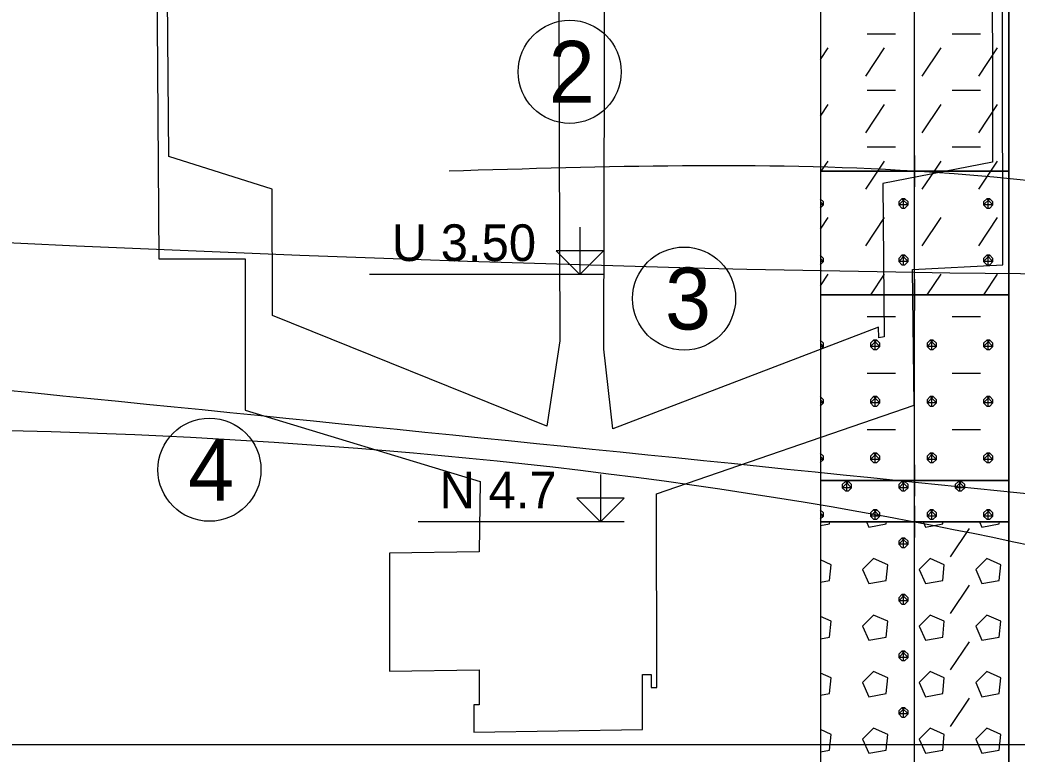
# Model space of a CAD drawing. Extents: x 3042 to 4120, y 576 to 2694.
# Drawn here: x 3313.75 to 3337.94, y 1987.35 to 2005.15 of the extents above; entities that cross this region are included whole.
import ezdxf

# ---------------------------------------------------------------- set-up
doc = ezdxf.new("R2010")
doc.units = 0
for name, color, linetype in [('18', 7, 'Continuous'), ('51', 7, 'Continuous'), ('53', 7, 'Continuous'), ('56', 7, 'Continuous'), ('61', 7, 'Continuous'), ('HPV', 7, 'Continuous'), ('komunikace', 7, 'Continuous'), ('nádrže', 7, 'Continuous'), ('rozhraní', 7, 'Continuous')]:
    doc.layers.add(name, color=color, linetype=linetype)

msp = doc.modelspace()

# ---------------------------------------------------------------- linework, layer by layer
at = {"layer": '18'}
msp.add_line((3335.454, 1971.485), (3335.454, 2016.485), dxfattribs=at)
at = {"layer": '51'}
for p, q in [((3334.308, 2004.818), (3334.994, 2004.818)), ((3336.365, 2004.818), (3337.051, 2004.818)), ((3333.168, 2004.194), (3333.356, 2004.476)), ((3334.27, 2003.79), (3334.727, 2004.476)), ((3335.642, 2003.79), (3336.099, 2004.476)), ((3337.013, 2003.79), (3337.47, 2004.476)), ((3334.308, 2003.447), (3334.994, 2003.447)), ((3336.365, 2003.447), (3337.051, 2003.447)), ((3333.168, 2002.822), (3333.356, 2003.104)), ((3334.27, 2002.418), (3334.727, 2003.104)), ((3335.642, 2002.418), (3336.099, 2003.104)), ((3337.013, 2002.418), (3337.47, 2003.104)), ((3334.308, 2002.075), (3334.994, 2002.075)), ((3336.365, 2002.075), (3337.051, 2002.075)), ((3333.191, 2001.485), (3333.356, 2001.732)), ((3334.562, 2001.485), (3334.727, 2001.732)), ((3335.934, 2001.485), (3336.099, 2001.732)), ((3337.305, 2001.485), (3337.47, 2001.732)), ((3334.27, 2001.047), (3334.562, 2001.485)), ((3335.642, 2001.047), (3335.934, 2001.485)), ((3337.013, 2001.047), (3337.305, 2001.485)), ((3333.165, 2000.818), (3333.165, 2000.818)), ((3335.184, 2000.589), (3335.184, 2000.818)), ((3337.242, 2000.589), (3337.242, 2000.818)), ((3333.168, 2000.079), (3333.356, 2000.361)), ((3334.27, 1999.675), (3334.727, 2000.361)), ((3335.642, 1999.675), (3336.099, 2000.361)), ((3337.013, 1999.675), (3337.47, 2000.361)), ((3333.165, 1999.446), (3333.165, 1999.446)), ((3335.184, 1999.218), (3335.184, 1999.446)), ((3337.242, 1999.218), (3337.242, 1999.446)), ((3333.168, 1998.707), (3333.356, 1998.989)), ((3334.391, 1998.485), (3334.727, 1998.989)), ((3335.763, 1998.485), (3336.099, 1998.989)), ((3337.134, 1998.485), (3337.47, 1998.989)), ((3334.308, 1997.96), (3334.994, 1997.96)), ((3336.365, 1997.96), (3337.051, 1997.96)), ((3333.165, 1997.389), (3333.165, 1997.389)), ((3334.499, 1997.16), (3334.499, 1997.389)), ((3335.87, 1997.16), (3335.87, 1997.389)), ((3337.242, 1997.16), (3337.242, 1997.389)), ((3334.308, 1996.589), (3334.994, 1996.589)), ((3336.365, 1996.589), (3337.051, 1996.589)), ((3333.165, 1996.017), (3333.165, 1996.017)), ((3334.499, 1995.789), (3334.499, 1996.017)), ((3335.87, 1995.789), (3335.87, 1996.017)), ((3337.242, 1995.789), (3337.242, 1996.017)), ((3334.308, 1995.217), (3334.994, 1995.217)), ((3336.365, 1995.217), (3337.051, 1995.217)), ((3333.165, 1994.646), (3333.165, 1994.646)), ((3334.499, 1994.417), (3334.499, 1994.646)), ((3335.87, 1994.417), (3335.87, 1994.646)), ((3337.242, 1994.417), (3337.242, 1994.646)), ((3333.813, 1993.731), (3333.813, 1993.96)), ((3335.184, 1993.731), (3335.184, 1993.96)), ((3336.556, 1993.731), (3336.556, 1993.96)), ((3333.165, 1993.274), (3333.165, 1993.274)), ((3334.499, 1993.046), (3334.499, 1993.274)), ((3335.87, 1993.046), (3335.87, 1993.274)), ((3337.242, 1993.046), (3337.242, 1993.274)), ((3336.327, 1992.131), (3336.785, 1992.817)), ((3335.184, 1992.36), (3335.184, 1992.588)), ((3336.327, 1990.76), (3336.785, 1991.445)), ((3335.184, 1990.988), (3335.184, 1991.217)), ((3336.327, 1989.388), (3336.785, 1990.074)), ((3335.184, 1989.617), (3335.184, 1989.845)), ((3336.327, 1988.016), (3336.785, 1988.702)), ((3335.184, 1988.245), (3335.184, 1988.474))]:
    msp.add_line(p, q, dxfattribs=at)
for points in [[(3333.168, 2001.485), (3337.74, 2001.485), (3337.74, 2005.985), (3333.168, 2005.985)], [(3333.168, 1998.485), (3337.74, 1998.485), (3337.74, 2001.485), (3333.168, 2001.485)], [(3333.168, 1993.985), (3337.74, 1993.985), (3337.74, 1998.485), (3333.168, 1998.485)], [(3333.168, 1992.985), (3337.74, 1992.985), (3337.74, 1993.985), (3333.168, 1993.985)], [(3333.168, 1978.485), (3337.74, 1978.485), (3337.74, 1992.985), (3333.168, 1992.985)]]:
    msp.add_lwpolyline(points, close=True, dxfattribs=at)
for points in [[(3333.165, 2000.589), (3333.165, 2000.589), (3333.241, 2000.666), (3333.241, 2000.742), (3333.165, 2000.818), (3333.165, 2000.818)], [(3333.168, 2000.739), (3333.241, 2000.666), (3333.168, 2000.666)], [(3335.146, 2000.818), (3335.07, 2000.742), (3335.07, 2000.666), (3335.146, 2000.589), (3335.222, 2000.589), (3335.299, 2000.666), (3335.299, 2000.742), (3335.222, 2000.818), (3335.146, 2000.818), (3335.299, 2000.666), (3335.07, 2000.666), (3335.222, 2000.818)], [(3337.204, 2000.818), (3337.127, 2000.742), (3337.127, 2000.666), (3337.204, 2000.589), (3337.28, 2000.589), (3337.356, 2000.666), (3337.356, 2000.742), (3337.28, 2000.818), (3337.204, 2000.818), (3337.356, 2000.666), (3337.127, 2000.666), (3337.28, 2000.818)], [(3333.165, 1999.218), (3333.165, 1999.218), (3333.241, 1999.294), (3333.241, 1999.37), (3333.165, 1999.446), (3333.165, 1999.446)], [(3335.146, 1999.446), (3335.07, 1999.37), (3335.07, 1999.294), (3335.146, 1999.218), (3335.222, 1999.218), (3335.299, 1999.294), (3335.299, 1999.37), (3335.222, 1999.446), (3335.146, 1999.446), (3335.299, 1999.294), (3335.07, 1999.294), (3335.222, 1999.446)], [(3337.204, 1999.446), (3337.127, 1999.37), (3337.127, 1999.294), (3337.204, 1999.218), (3337.28, 1999.218), (3337.356, 1999.294), (3337.356, 1999.37), (3337.28, 1999.446), (3337.204, 1999.446), (3337.356, 1999.294), (3337.127, 1999.294), (3337.28, 1999.446)], [(3333.168, 1999.368), (3333.241, 1999.294), (3333.168, 1999.294)], [(3333.165, 1997.16), (3333.165, 1997.16), (3333.241, 1997.237), (3333.241, 1997.313), (3333.165, 1997.389), (3333.165, 1997.389)], [(3333.168, 1997.31), (3333.241, 1997.237), (3333.168, 1997.237)], [(3334.46, 1997.389), (3334.384, 1997.313), (3334.384, 1997.237), (3334.46, 1997.16), (3334.537, 1997.16), (3334.613, 1997.237), (3334.613, 1997.313), (3334.537, 1997.389), (3334.46, 1997.389), (3334.613, 1997.237), (3334.384, 1997.237), (3334.537, 1997.389)], [(3335.832, 1997.389), (3335.756, 1997.313), (3335.756, 1997.237), (3335.832, 1997.16), (3335.908, 1997.16), (3335.984, 1997.237), (3335.984, 1997.313), (3335.908, 1997.389), (3335.832, 1997.389), (3335.984, 1997.237), (3335.756, 1997.237), (3335.908, 1997.389)], [(3337.204, 1997.389), (3337.127, 1997.313), (3337.127, 1997.237), (3337.204, 1997.16), (3337.28, 1997.16), (3337.356, 1997.237), (3337.356, 1997.313), (3337.28, 1997.389), (3337.204, 1997.389), (3337.356, 1997.237), (3337.127, 1997.237), (3337.28, 1997.389)], [(3333.165, 1995.789), (3333.165, 1995.789), (3333.241, 1995.865), (3333.241, 1995.941), (3333.165, 1996.017), (3333.165, 1996.017)], [(3334.46, 1996.017), (3334.384, 1995.941), (3334.384, 1995.865), (3334.46, 1995.789), (3334.537, 1995.789), (3334.613, 1995.865), (3334.613, 1995.941), (3334.537, 1996.017), (3334.46, 1996.017), (3334.613, 1995.865), (3334.384, 1995.865), (3334.537, 1996.017)], [(3335.832, 1996.017), (3335.756, 1995.941), (3335.756, 1995.865), (3335.832, 1995.789), (3335.908, 1995.789), (3335.984, 1995.865), (3335.984, 1995.941), (3335.908, 1996.017), (3335.832, 1996.017), (3335.984, 1995.865), (3335.756, 1995.865), (3335.908, 1996.017)], [(3337.204, 1996.017), (3337.127, 1995.941), (3337.127, 1995.865), (3337.204, 1995.789), (3337.28, 1995.789), (3337.356, 1995.865), (3337.356, 1995.941), (3337.28, 1996.017), (3337.204, 1996.017), (3337.356, 1995.865), (3337.127, 1995.865), (3337.28, 1996.017)], [(3333.168, 1995.939), (3333.241, 1995.865), (3333.168, 1995.865)], [(3333.165, 1994.417), (3333.165, 1994.417), (3333.241, 1994.493), (3333.241, 1994.57), (3333.165, 1994.646), (3333.165, 1994.646)], [(3333.168, 1994.567), (3333.241, 1994.493), (3333.168, 1994.493)], [(3334.46, 1994.646), (3334.384, 1994.57), (3334.384, 1994.493), (3334.46, 1994.417), (3334.537, 1994.417), (3334.613, 1994.493), (3334.613, 1994.57), (3334.537, 1994.646), (3334.46, 1994.646), (3334.613, 1994.493), (3334.384, 1994.493), (3334.537, 1994.646)], [(3335.832, 1994.646), (3335.756, 1994.57), (3335.756, 1994.493), (3335.832, 1994.417), (3335.908, 1994.417), (3335.984, 1994.493), (3335.984, 1994.57), (3335.908, 1994.646), (3335.832, 1994.646), (3335.984, 1994.493), (3335.756, 1994.493), (3335.908, 1994.646)], [(3337.204, 1994.646), (3337.127, 1994.57), (3337.127, 1994.493), (3337.204, 1994.417), (3337.28, 1994.417), (3337.356, 1994.493), (3337.356, 1994.57), (3337.28, 1994.646), (3337.204, 1994.646), (3337.356, 1994.493), (3337.127, 1994.493), (3337.28, 1994.646)], [(3333.775, 1993.96), (3333.698, 1993.884), (3333.698, 1993.808), (3333.775, 1993.731), (3333.851, 1993.731), (3333.927, 1993.808), (3333.927, 1993.884), (3333.851, 1993.96), (3333.775, 1993.96), (3333.927, 1993.808), (3333.698, 1993.808), (3333.851, 1993.96)], [(3335.146, 1993.96), (3335.07, 1993.884), (3335.07, 1993.808), (3335.146, 1993.731), (3335.222, 1993.731), (3335.299, 1993.808), (3335.299, 1993.884), (3335.222, 1993.96), (3335.146, 1993.96), (3335.299, 1993.808), (3335.07, 1993.808), (3335.222, 1993.96)], [(3336.518, 1993.96), (3336.442, 1993.884), (3336.442, 1993.808), (3336.518, 1993.731), (3336.594, 1993.731), (3336.67, 1993.808), (3336.67, 1993.884), (3336.594, 1993.96), (3336.518, 1993.96), (3336.67, 1993.808), (3336.442, 1993.808), (3336.594, 1993.96)], [(3333.165, 1993.046), (3333.165, 1993.046), (3333.241, 1993.122), (3333.241, 1993.198), (3333.165, 1993.274), (3333.165, 1993.274)], [(3333.168, 1993.195), (3333.241, 1993.122), (3333.168, 1993.122)], [(3334.46, 1993.274), (3334.384, 1993.198), (3334.384, 1993.122), (3334.46, 1993.046), (3334.537, 1993.046), (3334.613, 1993.122), (3334.613, 1993.198), (3334.537, 1993.274), (3334.46, 1993.274), (3334.613, 1993.122), (3334.384, 1993.122), (3334.537, 1993.274)], [(3335.832, 1993.274), (3335.756, 1993.198), (3335.756, 1993.122), (3335.832, 1993.046), (3335.908, 1993.046), (3335.984, 1993.122), (3335.984, 1993.198), (3335.908, 1993.274), (3335.832, 1993.274), (3335.984, 1993.122), (3335.756, 1993.122), (3335.908, 1993.274)], [(3337.204, 1993.274), (3337.127, 1993.198), (3337.127, 1993.122), (3337.204, 1993.046), (3337.28, 1993.046), (3337.356, 1993.122), (3337.356, 1993.198), (3337.28, 1993.274), (3337.204, 1993.274), (3337.356, 1993.122), (3337.127, 1993.122), (3337.28, 1993.274)], [(3333.168, 1992.89), (3333.394, 1992.931), (3333.399, 1992.985)], [(3334.289, 1992.985), (3334.346, 1992.855), (3334.765, 1992.931), (3334.771, 1992.985)], [(3335.66, 1992.985), (3335.718, 1992.855), (3336.137, 1992.931), (3336.142, 1992.985)], [(3337.032, 1992.985), (3337.089, 1992.855), (3337.508, 1992.931), (3337.514, 1992.985)], [(3335.146, 1992.588), (3335.07, 1992.512), (3335.07, 1992.436), (3335.146, 1992.36), (3335.222, 1992.36), (3335.299, 1992.436), (3335.299, 1992.512), (3335.222, 1992.588), (3335.146, 1992.588), (3335.299, 1992.436), (3335.07, 1992.436), (3335.222, 1992.588)], [(3333.168, 1991.519), (3333.394, 1991.56), (3333.432, 1991.941), (3333.168, 1992.058)], [(3334.194, 1991.826), (3334.346, 1991.483), (3334.765, 1991.56), (3334.803, 1991.941), (3334.46, 1992.093), (3334.194, 1991.826)], [(3335.565, 1991.826), (3335.718, 1991.483), (3336.137, 1991.56), (3336.175, 1991.941), (3335.832, 1992.093), (3335.565, 1991.826)], [(3336.937, 1991.826), (3337.089, 1991.483), (3337.508, 1991.56), (3337.547, 1991.941), (3337.204, 1992.093), (3336.937, 1991.826)], [(3335.146, 1991.217), (3335.07, 1991.141), (3335.07, 1991.064), (3335.146, 1990.988), (3335.222, 1990.988), (3335.299, 1991.064), (3335.299, 1991.141), (3335.222, 1991.217), (3335.146, 1991.217), (3335.299, 1991.064), (3335.07, 1991.064), (3335.222, 1991.217)], [(3333.168, 1990.147), (3333.394, 1990.188), (3333.432, 1990.569), (3333.168, 1990.686)], [(3334.194, 1990.455), (3334.346, 1990.112), (3334.765, 1990.188), (3334.803, 1990.569), (3334.46, 1990.721), (3334.194, 1990.455)], [(3335.565, 1990.455), (3335.718, 1990.112), (3336.137, 1990.188), (3336.175, 1990.569), (3335.832, 1990.721), (3335.565, 1990.455)], [(3336.937, 1990.455), (3337.089, 1990.112), (3337.508, 1990.188), (3337.547, 1990.569), (3337.204, 1990.721), (3336.937, 1990.455)], [(3335.146, 1989.845), (3335.07, 1989.769), (3335.07, 1989.693), (3335.146, 1989.617), (3335.222, 1989.617), (3335.299, 1989.693), (3335.299, 1989.769), (3335.222, 1989.845), (3335.146, 1989.845), (3335.299, 1989.693), (3335.07, 1989.693), (3335.222, 1989.845)], [(3333.168, 1988.775), (3333.394, 1988.816), (3333.432, 1989.197), (3333.168, 1989.315)], [(3334.194, 1989.083), (3334.346, 1988.74), (3334.765, 1988.816), (3334.803, 1989.197), (3334.46, 1989.35), (3334.194, 1989.083)], [(3335.565, 1989.083), (3335.718, 1988.74), (3336.137, 1988.816), (3336.175, 1989.197), (3335.832, 1989.35), (3335.565, 1989.083)], [(3336.937, 1989.083), (3337.089, 1988.74), (3337.508, 1988.816), (3337.547, 1989.197), (3337.204, 1989.35), (3336.937, 1989.083)], [(3335.146, 1988.474), (3335.07, 1988.397), (3335.07, 1988.321), (3335.146, 1988.245), (3335.222, 1988.245), (3335.299, 1988.321), (3335.299, 1988.397), (3335.222, 1988.474), (3335.146, 1988.474), (3335.299, 1988.321), (3335.07, 1988.321), (3335.222, 1988.474)], [(3333.168, 1987.404), (3333.394, 1987.445), (3333.432, 1987.826), (3333.168, 1987.943)], [(3334.194, 1987.712), (3334.346, 1987.369), (3334.765, 1987.445), (3334.803, 1987.826), (3334.46, 1987.978), (3334.194, 1987.712)], [(3335.565, 1987.712), (3335.718, 1987.369), (3336.137, 1987.445), (3336.175, 1987.826), (3335.832, 1987.978), (3335.565, 1987.712)], [(3336.937, 1987.712), (3337.089, 1987.369), (3337.508, 1987.445), (3337.547, 1987.826), (3337.204, 1987.978), (3336.937, 1987.712)]]:
    msp.add_lwpolyline(points, dxfattribs=at)
at = {"layer": '53'}
for p, q in [((3333.168, 2016.485), (3333.168, 1971.485)), ((3337.74, 2016.485), (3337.74, 1971.485)), ((3333.168, 2001.485), (3337.74, 2001.485)), ((3333.168, 1998.485), (3337.74, 1998.485)), ((3333.168, 1993.985), (3337.74, 1993.985)), ((3333.168, 1992.985), (3337.74, 1992.985))]:
    msp.add_line(p, q, dxfattribs=at)
at = {"layer": '56'}
for p, q in [((3335.454, 2001.866), (3335.454, 2001.104)), ((3335.073, 2001.485), (3335.835, 2001.485)), ((3335.454, 1998.866), (3335.454, 1998.104)), ((3335.073, 1998.485), (3335.835, 1998.485)), ((3335.454, 1994.366), (3335.454, 1993.604)), ((3335.073, 1993.985), (3335.835, 1993.985)), ((3335.454, 1993.366), (3335.454, 1992.604)), ((3335.073, 1992.985), (3335.835, 1992.985))]:
    msp.add_line(p, q, dxfattribs=at)
at = {"layer": '61'}
for p, q in [((3327.905, 1998.983), (3322.232, 1998.983)), ((3328.405, 1992.983), (3323.41, 1992.983))]:
    msp.add_line(p, q, dxfattribs=at)
for points in [[(3327.333, 2000.126), (3327.333, 1998.983), (3327.905, 1999.555), (3326.762, 1999.555), (3327.333, 1998.983)], [(3327.834, 1994.126), (3327.834, 1992.983), (3328.405, 1993.555), (3327.262, 1993.555), (3327.834, 1992.983)]]:
    msp.add_lwpolyline(points, dxfattribs=at)
at = {"layer": 'HPV'}
msp.add_spline([(3240.524, 2002.483), (3248.732, 2002.483), (3335.452, 1999.034), (3390.312, 1998.782), (3416.672, 1997.683), (3427.31, 1997.599)], degree=3, dxfattribs=at)
at = {"layer": 'komunikace'}
msp.add_line((3430.025, 1987.57), (3299.437, 1987.57), dxfattribs=at)
at = {"layer": 'nádrže'}
for points in [[(3317.01, 2014.264), (3317.115, 1999.362), (3319.215, 1999.362), (3319.215, 1995.69), (3324.911, 1993.963), (3324.89, 1992.254), (3322.715, 1992.22), (3322.717, 1989.357), (3324.892, 1989.391), (3324.893, 1988.543), (3324.76, 1988.54), (3324.761, 1987.878), (3328.855, 1987.941), (3328.854, 1989.278), (3329.064, 1989.281), (3329.064, 1988.961), (3329.198, 1988.963), (3329.195, 1993.658), (3335.446, 1995.814), (3335.401, 1999.099), (3337.592, 1999.211), (3337.574, 2015.483)], [(3326.79, 2014.201), (3326.849, 1997.372), (3326.53, 1995.303), (3319.879, 1997.988), (3319.868, 2001.047), (3317.358, 2001.838), (3317.255, 2014.402)], [(3337.329, 2014.254), (3337.343, 2001.702), (3334.687, 2001.186), (3334.716, 1997.468), (3334.585, 1997.443), (3334.583, 1997.7), (3328.132, 1995.235), (3327.914, 1997.165), (3327.959, 2014.263)]]:
    msp.add_lwpolyline(points, dxfattribs=at)
at = {"layer": 'rozhraní'}
for centre in [(3327.086, 2003.895), (3329.862, 1998.396), (3318.346, 1994.245)]:
    msp.add_circle(centre, 1.25, dxfattribs=at)
for points in [[(3348.998, 1998.794), (3341.938, 2004.591), (3335.452, 2005.983), (3314.269, 2005.983)], [(3248.732, 2002.483), (3335.073, 1993.985), (3365.632, 1992.433), (3383.371, 1993.768), (3390.312, 1993.683)], [(3365.635, 1994.436), (3335.454, 2001.485), (3324.159, 2001.485)], [(3240.289, 1991.983), (3248.732, 1991.983), (3335.452, 1992.983), (3365.632, 1988.433), (3390.312, 1993.683), (3416.672, 1993.64), (3427.306, 1993.683)]]:
    msp.add_spline(points, degree=3, dxfattribs=at)

# ---------------------------------------------------------------- texts
at = {"layer": '61'}
for s, p in [('U 3.50', (3322.769, 1999.307)), ('N 4.7', (3323.928, 1993.307))]:
    msp.add_text(s, height=0.889, dxfattribs=at).set_placement(p)
at = {"layer": 'rozhraní'}
for s, p in [('2', (3326.578, 2003.145)), ('3', (3329.4, 1997.646)), ('4', (3317.83, 1993.495))]:
    msp.add_text(s, height=1.5, dxfattribs=at).set_placement(p)

doc.saveas('drawing.dxf')
